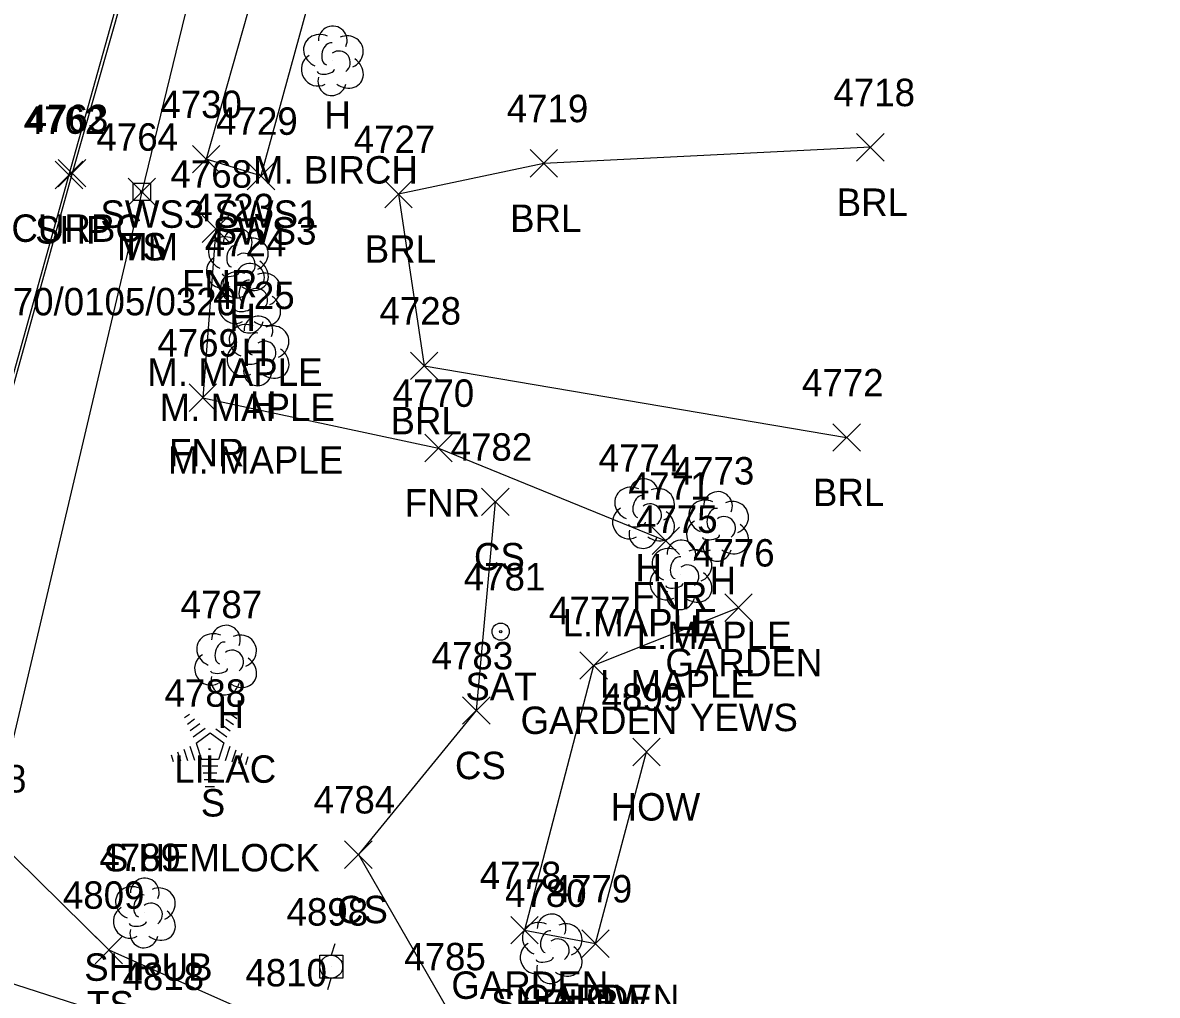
# Model space of a CAD drawing. Extents: x 1443912 to 1445411, y 621446 to 623693.
# Drawn here: x 1444879.8 to 1444962.5, y 622939.4 to 623010.3 of the extents above; entities that cross this region are included whole.
import ezdxf

# ---------------------------------------------------------------- set-up
doc = ezdxf.new("R2010")
doc.units = 0
for name, color, linetype in [('L_A', 7, 'Continuous'), ('L_C', 7, 'Continuous'), ('L_I', 7, 'Continuous'), ('L_TIC', 7, 'Continuous'), ('LABL', 7, 'Continuous'), ('LANT', 7, 'Continuous'), ('LAPB', 7, 'Continuous'), ('LBC', 7, 'Continuous'), ('LELB', 7, 'Continuous'), ('LFNC', 7, 'Continuous'), ('LSH', 7, 'Continuous'), ('LTC', 7, 'Continuous'), ('LTD', 7, 'Continuous'), ('P_A', 7, 'Continuous'), ('P_I', 7, 'Continuous'), ('P_TIC', 7, 'Continuous'), ('PSP', 7, 'Continuous'), ('R_A', 7, 'Continuous'), ('R_I', 7, 'Continuous'), ('R_TIC', 7, 'Continuous'), ('RC', 7, 'Continuous'), ('RDP', 7, 'Continuous'), ('RSW', 7, 'Continuous'), ('S_A', 7, 'Continuous'), ('S_C', 7, 'Continuous'), ('S_I', 7, 'Continuous'), ('SRM', 7, 'Continuous'), ('U_I', 7, 'Continuous'), ('UP', 7, 'Continuous')]:
    doc.layers.add(name, color=color, linetype=linetype)

msp = doc.modelspace()

# ---------------------------------------------------------------- linework, layer by layer
at = {"layer": 'L_TIC'}
for points in [[(1444940.609, 623000.208), (1444942.609, 623002.208)], [(1444942.609, 623000.208), (1444940.609, 623002.208)], [(1444916.792, 622999.039), (1444918.792, 623001.039)], [(1444918.792, 622999.039), (1444916.792, 623001.039)], [(1444887.476, 622996.96), (1444889.476, 622998.96)], [(1444889.476, 622996.96), (1444887.476, 622998.96)], [(1444906.191, 622996.791), (1444908.191, 622998.791)], [(1444908.191, 622996.791), (1444906.191, 622998.791)], [(1444892.87, 622994.266), (1444894.87, 622996.266)], [(1444894.87, 622994.266), (1444892.87, 622996.266)], [(1444908.072, 622984.287), (1444910.072, 622986.287)], [(1444910.072, 622984.287), (1444908.072, 622986.287)], [(1444891.925, 622981.956), (1444893.925, 622983.956)], [(1444893.925, 622981.956), (1444891.925, 622983.956)], [(1444938.88, 622979.053), (1444940.88, 622981.053)], [(1444940.88, 622979.053), (1444938.88, 622981.053)], [(1444909.114, 622978.289), (1444911.114, 622980.289)], [(1444911.114, 622978.289), (1444909.114, 622980.289)], [(1444913.258, 622974.366), (1444915.258, 622976.366)], [(1444915.258, 622974.366), (1444913.258, 622976.366)], [(1444925.691, 622971.525), (1444927.691, 622973.525)], [(1444927.691, 622971.525), (1444925.691, 622973.525)], [(1444930.992, 622966.647), (1444932.992, 622968.647)], [(1444932.992, 622966.647), (1444930.992, 622968.647)], [(1444920.428, 622962.441), (1444922.428, 622964.441)], [(1444922.428, 622962.441), (1444920.428, 622964.441)], [(1444911.871, 622959.147), (1444913.871, 622961.147)], [(1444913.871, 622959.147), (1444911.871, 622961.147)], [(1444924.279, 622956.13), (1444926.279, 622958.13)], [(1444926.279, 622956.13), (1444924.279, 622958.13)], [(1444903.269, 622948.646), (1444905.269, 622950.646)], [(1444905.269, 622948.646), (1444903.269, 622950.646)], [(1444915.383, 622943.132), (1444917.383, 622945.132)], [(1444917.383, 622943.132), (1444915.383, 622945.132)], [(1444885.066, 622941.698), (1444887.066, 622943.698)], [(1444887.066, 622941.698), (1444885.066, 622943.698)], [(1444920.561, 622942.159), (1444922.561, 622944.159)], [(1444922.561, 622942.159), (1444920.561, 622944.159)], [(1444920.561, 622942.159), (1444922.561, 622944.159)], [(1444922.561, 622942.159), (1444920.561, 622944.159)]]:
    msp.add_lwpolyline(points, dxfattribs=at)
at = {"layer": 'LABL'}
msp.add_lwpolyline([(1444941.609, 623001.208), (1444917.792, 623000.039), (1444907.191, 622997.791), (1444909.072, 622985.287), (1444939.88, 622980.053)], dxfattribs=at)
at = {"layer": 'LANT'}
for radius in [0.625, 0.0833]:
    msp.add_circle((1444914.65, 622965.902), radius, dxfattribs=at)
at = {"layer": 'LAPB'}
msp.add_lwpolyline([(1444931.992, 622967.647), (1444921.428, 622963.441), (1444916.383, 622944.132), (1444921.561, 622943.159)], dxfattribs=at)
at = {"layer": 'LBC'}
msp.add_lwpolyline([(1444921.561, 622943.159), (1444925.279, 622957.13)], dxfattribs=at)
at = {"layer": 'LELB'}
for points in [[(1444965.389, 623126.715), (1444945.131, 623132.561), (1444929.57, 623133.35), (1444925.638, 623128.642), (1444923.129, 623120.197), (1444914.405, 623088.979), (1444907.699, 623062.922), (1444896.39, 623030.415), (1444888.476, 622997.96), (1444877.452, 622951.177), (1444886.066, 622942.698), (1444898.812, 622937.039), (1444925.542, 622926.459)], [(1444914.258, 622975.366), (1444912.871, 622960.147), (1444904.269, 622949.646), (1444910.876, 622938.214), (1444924.03, 622932.641)]]:
    msp.add_lwpolyline(points, dxfattribs=at)
at = {"layer": 'LFNC'}
msp.add_lwpolyline([(1444893.87, 622995.266), (1444892.925, 622982.956), (1444910.114, 622979.289), (1444926.691, 622972.525)], dxfattribs=at)
at = {"layer": 'LSH'}
for p, q in [((1444888.648, 622945.448), (1444888.648, 622945.448)), ((1444888.648, 622945.448), (1444888.648, 622945.448)), ((1444918.313, 622942.837), (1444918.313, 622942.837)), ((1444918.313, 622942.837), (1444918.313, 622942.837))]:
    msp.add_line(p, q, dxfattribs=at)
for centre in [(1444888.694, 622946.882), (1444918.36, 622944.271)]:
    msp.add_arc(centre, 1.047, 335.52715, 180.95627, dxfattribs=at)
for centre, major_axis, ratio, start_param, end_param in [((1444887.856, 622946.114), (1.21, -0.512), 0.895232, 1.570796, 4.712389), ((1444889.689, 622946.031), (-1.141, -0.483), 0.949671, 1.570796, 4.712389), ((1444888.439, 622945.906), (-0.208, -0.792), 0.645439, 3.141593, 6.283185), ((1444889.148, 622945.281), (-0.5, 0.667), 0.989748, 3.141593, 6.283185), ((1444887.564, 622944.739), (0.584, -1.042), 0.959034, 3.141593, 6.283185), ((1444889.648, 622944.615), (-1.09, 0.792), 0.841452, 1.570796, 4.712389), ((1444888.189, 622944.698), (-0.625, -0.083), 0.423636, 0, 3.141593), ((1444917.522, 622943.503), (1.21, -0.512), 0.895232, 1.570796, 4.712389), ((1444919.355, 622943.42), (-1.141, -0.483), 0.949671, 1.570796, 4.712389), ((1444888.648, 622943.948), (0.265, 1.061), 0.942809, 1.570796, 4.712389), ((1444918.105, 622943.295), (-0.208, -0.792), 0.645439, 3.141593, 6.283185), ((1444918.813, 622942.67), (-0.5, 0.667), 0.989748, 3.141593, 6.283185), ((1444917.23, 622942.128), (0.584, -1.042), 0.959034, 3.141593, 6.283185), ((1444919.314, 622942.003), (-1.09, 0.792), 0.841452, 1.570796, 4.712389), ((1444917.855, 622942.087), (-0.625, -0.083), 0.423636, 0, 3.141593), ((1444918.314, 622941.337), (0.265, 1.061), 0.942809, 1.570796, 4.712389)]:
    msp.add_ellipse(centre, major_axis=major_axis, ratio=ratio, start_param=start_param, end_param=end_param, dxfattribs=at)
at = {"layer": 'LTC'}
for p, q in [((1444891.588, 622959.633), (1444891.943, 622959.891)), ((1444891.798, 622959.168), (1444892.327, 622959.552)), ((1444894.615, 622959.525), (1444895.165, 622959.126)), ((1444894.986, 622959.873), (1444895.405, 622959.569)), ((1444892.007, 622958.702), (1444892.711, 622959.213)), ((1444892.217, 622958.236), (1444893.095, 622958.874)), ((1444892.441, 622957.781), (1444893.453, 622958.516)), ((1444893.453, 622958.516), (1444894.45, 622957.791)), ((1444893.873, 622958.828), (1444894.683, 622958.24)), ((1444894.244, 622959.177), (1444894.923, 622958.683)), ((1444892.441, 622957.781), (1444892.828, 622956.588)), ((1444894.45, 622957.791), (1444894.059, 622956.588)), ((1444890.62, 622956.912), (1444890.773, 622956.444)), ((1444891.076, 622957.129), (1444891.288, 622956.477)), ((1444891.531, 622957.346), (1444891.803, 622956.51)), ((1444891.987, 622957.562), (1444892.318, 622956.543)), ((1444894.888, 622957.52), (1444894.55, 622956.48)), ((1444895.332, 622957.269), (1444895.045, 622956.385)), ((1444895.777, 622957.019), (1444895.54, 622956.29)), ((1444894.059, 622956.588), (1444892.828, 622956.588)), ((1444894.02, 622956.088), (1444892.876, 622956.088)), ((1444896.221, 622956.769), (1444896.034, 622956.195)), ((1444893.937, 622955.588), (1444892.948, 622955.588)), ((1444893.853, 622955.088), (1444893.021, 622955.088)), ((1444893.769, 622954.588), (1444893.094, 622954.588))]:
    msp.add_line(p, q, dxfattribs=at)
at = {"layer": 'LTD'}
for p, q in [((1444902.357, 623007.566), (1444902.357, 623007.566)), ((1444902.357, 623007.566), (1444902.357, 623007.566)), ((1444895.427, 622992.819), (1444895.427, 622992.819)), ((1444895.427, 622992.819), (1444895.427, 622992.819)), ((1444896.326, 622990.262), (1444896.326, 622990.262)), ((1444896.326, 622990.262), (1444896.326, 622990.262)), ((1444896.936, 622986.42), (1444896.936, 622986.42)), ((1444896.936, 622986.42), (1444896.936, 622986.42)), ((1444925.047, 622974.561), (1444925.047, 622974.561)), ((1444925.047, 622974.561), (1444925.047, 622974.561)), ((1444930.451, 622973.627), (1444930.451, 622973.627)), ((1444930.451, 622973.627), (1444930.451, 622973.627)), ((1444927.779, 622970.099), (1444927.779, 622970.099)), ((1444927.779, 622970.099), (1444927.779, 622970.099)), ((1444894.569, 622963.884), (1444894.569, 622963.884)), ((1444894.569, 622963.884), (1444894.569, 622963.884))]:
    msp.add_line(p, q, dxfattribs=at)
for centre in [(1444902.403, 623009), (1444895.474, 622994.253), (1444896.372, 622991.696), (1444896.983, 622987.854), (1444925.094, 622975.995), (1444930.498, 622975.061), (1444927.826, 622971.533), (1444894.615, 622965.318)]:
    msp.add_arc(centre, 1.047, 335.52715, 180.95627, dxfattribs=at)
for centre, major_axis, ratio, start_param, end_param in [((1444901.565, 623008.233), (1.21, -0.512), 0.895232, 1.570796, 4.712389), ((1444903.398, 623008.15), (-1.141, -0.483), 0.949671, 1.570796, 4.712389), ((1444902.148, 623008.024), (-0.208, -0.792), 0.645439, 3.141593, 6.283185), ((1444902.857, 623007.399), (-0.5, 0.667), 0.989748, 3.141593, 6.283185), ((1444901.273, 623006.858), (0.584, -1.042), 0.959034, 3.141593, 6.283185), ((1444903.357, 623006.733), (-1.09, 0.792), 0.841452, 1.570796, 4.712389), ((1444901.898, 623006.816), (-0.625, -0.083), 0.423636, 0, 3.141593), ((1444902.357, 623006.066), (0.265, 1.061), 0.942809, 1.570796, 4.712389), ((1444894.636, 622993.486), (1.21, -0.512), 0.895232, 1.570796, 4.712389), ((1444895.219, 622993.277), (-0.208, -0.792), 0.645439, 3.141593, 6.283185), ((1444896.469, 622993.403), (-1.141, -0.483), 0.949671, 1.570796, 4.712389), ((1444895.928, 622992.653), (-0.5, 0.667), 0.989748, 3.141593, 6.283185), ((1444894.344, 622992.111), (0.584, -1.042), 0.959034, 3.141593, 6.283185), ((1444896.428, 622991.986), (-1.09, 0.792), 0.841452, 1.570796, 4.712389), ((1444895.534, 622990.928), (1.21, -0.512), 0.895232, 1.570796, 4.712389), ((1444895.428, 622991.319), (0.265, 1.061), 0.942809, 1.570796, 4.712389), ((1444894.969, 622992.069), (-0.625, -0.083), 0.423636, 0, 3.141593), ((1444896.117, 622990.72), (-0.208, -0.792), 0.645439, 3.141593, 6.283185), ((1444897.367, 622990.845), (-1.141, -0.483), 0.949671, 1.570796, 4.712389), ((1444896.826, 622990.095), (-0.5, 0.667), 0.989748, 3.141593, 6.283185), ((1444895.243, 622989.553), (0.584, -1.042), 0.959034, 3.141593, 6.283185), ((1444897.326, 622989.428), (-1.09, 0.792), 0.841452, 1.570796, 4.712389), ((1444895.868, 622989.511), (-0.625, -0.083), 0.423636, 0, 3.141593), ((1444896.145, 622987.087), (1.21, -0.512), 0.895232, 1.570796, 4.712389), ((1444896.326, 622988.762), (0.265, 1.061), 0.942809, 1.570796, 4.712389), ((1444897.978, 622987.004), (-1.141, -0.483), 0.949671, 1.570796, 4.712389), ((1444896.728, 622986.878), (-0.208, -0.792), 0.645439, 3.141593, 6.283185), ((1444895.853, 622985.711), (0.584, -1.042), 0.959034, 3.141593, 6.283185), ((1444897.436, 622986.253), (-0.5, 0.667), 0.989748, 3.141593, 6.283185), ((1444897.936, 622985.587), (-1.09, 0.792), 0.841452, 1.570796, 4.712389), ((1444896.937, 622984.92), (0.265, 1.061), 0.942809, 1.570796, 4.712389), ((1444896.478, 622985.67), (-0.625, -0.083), 0.423636, 0, 3.141593), ((1444924.256, 622975.228), (1.21, -0.512), 0.895232, 1.570796, 4.712389), ((1444924.839, 622975.019), (-0.208, -0.792), 0.645439, 3.141593, 6.283185), ((1444926.089, 622975.145), (-1.141, -0.483), 0.949671, 1.570796, 4.712389), ((1444925.547, 622974.394), (-0.5, 0.667), 0.989748, 3.141593, 6.283185), ((1444929.659, 622974.293), (1.21, -0.512), 0.895232, 1.570796, 4.712389), ((1444931.493, 622974.21), (-1.141, -0.483), 0.949671, 1.570796, 4.712389), ((1444923.964, 622973.852), (0.584, -1.042), 0.959034, 3.141593, 6.283185), ((1444926.048, 622973.728), (-1.09, 0.792), 0.841452, 1.570796, 4.712389), ((1444930.243, 622974.085), (-0.208, -0.792), 0.645439, 3.141593, 6.283185), ((1444930.951, 622973.46), (-0.5, 0.667), 0.989748, 3.141593, 6.283185), ((1444924.589, 622973.811), (-0.625, -0.083), 0.423636, 0, 3.141593), ((1444929.368, 622972.918), (0.584, -1.042), 0.959034, 3.141593, 6.283185), ((1444931.451, 622972.794), (-1.09, 0.792), 0.841452, 1.570796, 4.712389), ((1444925.048, 622973.061), (0.265, 1.061), 0.942809, 1.570796, 4.712389), ((1444929.993, 622972.877), (-0.625, -0.083), 0.423636, 0, 3.141593), ((1444926.988, 622970.766), (1.21, -0.512), 0.895232, 1.570796, 4.712389), ((1444928.821, 622970.683), (-1.141, -0.483), 0.949671, 1.570796, 4.712389), ((1444930.452, 622972.127), (0.265, 1.061), 0.942809, 1.570796, 4.712389), ((1444927.571, 622970.557), (-0.208, -0.792), 0.645439, 3.141593, 6.283185), ((1444928.279, 622969.933), (-0.5, 0.667), 0.989748, 3.141593, 6.283185), ((1444926.696, 622969.391), (0.584, -1.042), 0.959034, 3.141593, 6.283185), ((1444928.78, 622969.266), (-1.09, 0.792), 0.841452, 1.570796, 4.712389), ((1444927.321, 622969.349), (-0.625, -0.083), 0.423636, 0, 3.141593), ((1444927.78, 622968.599), (0.265, 1.061), 0.942809, 1.570796, 4.712389), ((1444893.777, 622964.551), (1.21, -0.512), 0.895232, 1.570796, 4.712389), ((1444894.36, 622964.343), (-0.208, -0.792), 0.645439, 3.141593, 6.283185), ((1444895.61, 622964.468), (-1.141, -0.483), 0.949671, 1.570796, 4.712389), ((1444895.069, 622963.718), (-0.5, 0.667), 0.989748, 3.141593, 6.283185), ((1444893.486, 622963.176), (0.584, -1.042), 0.959034, 3.141593, 6.283185), ((1444895.569, 622963.051), (-1.09, 0.792), 0.841452, 1.570796, 4.712389), ((1444894.569, 622962.384), (0.265, 1.061), 0.942809, 1.570796, 4.712389), ((1444894.111, 622963.134), (-0.625, -0.083), 0.423636, 0, 3.141593)]:
    msp.add_ellipse(centre, major_axis=major_axis, ratio=ratio, start_param=start_param, end_param=end_param, dxfattribs=at)
at = {"layer": 'P_TIC'}
for points in [[(1444882.166, 622998.191), (1444884.166, 623000.191)], [(1444884.166, 622998.191), (1444882.166, 623000.191)]]:
    msp.add_lwpolyline(points, dxfattribs=at)
at = {"layer": 'PSP'}
msp.add_lwpolyline([(1444984.516, 623364.945), (1444970.172, 623313.004), (1444960.845, 623279.611), (1444959.914, 623275.87), (1444955.536, 623257.941), (1444945.503, 623223.598), (1444933.942, 623181.42), (1444927.821, 623159.658), (1444926.956, 623156.444), (1444922.102, 623137.709), (1444921.079, 623134.92), (1444914.496, 623111.784), (1444901.392, 623063.858), (1444892.119, 623031.221), (1444883.166, 622999.191), (1444870.024, 622952.196), (1444868.676, 622947.266), (1444864.214, 622931.668)], dxfattribs=at)
at = {"layer": 'R_TIC'}
for points in [[(1444892.173, 622999.339), (1444894.173, 623001.339)], [(1444894.173, 622999.339), (1444892.173, 623001.339)], [(1444892.173, 622999.339), (1444894.173, 623001.339)], [(1444894.173, 622999.339), (1444892.173, 623001.339)], [(1444882.386, 622998.316), (1444884.386, 623000.316)], [(1444884.386, 622998.316), (1444882.386, 623000.316)], [(1444896.167, 622998.119), (1444898.167, 623000.119)], [(1444898.167, 622998.119), (1444896.167, 623000.119)]]:
    msp.add_lwpolyline(points, dxfattribs=at)
at = {"layer": 'RC'}
msp.add_lwpolyline([(1444922.102, 623137.709), (1444921.209, 623134.736), (1444914.787, 623111.766), (1444901.487, 623063.724), (1444892.451, 623031.114), (1444883.386, 622999.316), (1444870.3, 622952.188), (1444868.676, 622947.266)], dxfattribs=at)
at = {"layer": 'RDP'}
msp.add_lwpolyline([(1444889.762, 622936.776), (1444874.056, 622941.839), (1444868.676, 622947.266)], dxfattribs=at)
at = {"layer": 'RSW'}
for points in [[(1444929.375, 623129.426), (1444925.529, 623118.588), (1444917.914, 623087.903), (1444910.406, 623062.752), (1444901.174, 623028.613), (1444893.173, 623000.339)], [(1444929.375, 623129.426), (1444932.196, 623126.709), (1444930.042, 623117.605), (1444928.357, 623109.831), (1444927.551, 623106.478), (1444921.794, 623086.282), (1444913.795, 623060.309), (1444904.864, 623027.17), (1444897.167, 622999.119), (1444893.173, 623000.339)]]:
    msp.add_lwpolyline(points, dxfattribs=at)
at = {"layer": 'SRM'}
msp.add_lwpolyline([(1444887.851, 622998.585), (1444889.101, 622998.585), (1444889.101, 622997.335), (1444887.851, 622997.335)], close=True, dxfattribs=at)
msp.add_circle((1444888.476, 622997.96), 0.0833, dxfattribs=at)
at = {"layer": 'UP'}
for p, q in [((1444902.542, 622943.139), (1444902.292, 622942.306)), ((1444901.459, 622940.639), (1444901.459, 622942.306)), ((1444901.459, 622942.306), (1444903.126, 622942.306)), ((1444903.126, 622942.306), (1444903.126, 622940.639)), ((1444902.292, 622941.473), (1444902.292, 622941.473)), ((1444903.126, 622940.639), (1444901.459, 622940.639)), ((1444902.042, 622939.806), (1444902.292, 622940.639))]:
    msp.add_line(p, q, dxfattribs=at)
msp.add_circle((1444902.292, 622941.473), 0.833, dxfattribs=at)

# ---------------------------------------------------------------- texts
at = {"layer": 'L_A'}
for s, p in [('H', (1444901.79, 623002.566)), ('BRL', (1444939.153, 622996.208)), ('BRL', (1444915.335, 622995.039)), ('TS', (1444886.885, 622992.96)), ('BRL', (1444904.734, 622992.791)), ('FNR', (1444891.405, 622990.266)), ('H', (1444894.861, 622987.819)), ('H', (1444895.759, 622985.262)), ('H', (1444896.369, 622981.42)), ('BRL', (1444906.615, 622980.287)), ('FNR', (1444890.461, 622977.956)), ('BRL', (1444937.423, 622975.053)), ('FNR', (1444907.649, 622974.289)), ('CS', (1444912.699, 622970.366)), ('H', (1444924.48, 622969.561)), ('H', (1444929.884, 622968.627)), ('FNR', (1444924.227, 622967.525)), ('H', (1444927.212, 622965.099)), ('GARDEN', (1444926.662, 622962.647)), ('SAT', (1444912.075, 622960.902)), ('H', (1444894.002, 622958.884)), ('GARDEN', (1444916.098, 622958.441)), ('CS', (1444911.312, 622955.147)), ('S', (1444892.779, 622952.425)), ('HOW', (1444922.665, 622952.13)), ('CS', (1444902.71, 622944.646)), ('SHRUB', (1444884.277, 622940.448)), ('GARDEN', (1444911.052, 622939.132)), ('TS', (1444884.476, 622937.698)), ('SHRUB', (1444913.943, 622937.837)), ('GARDEN', (1444916.231, 622938.159)), ('HOW', (1444918.947, 622938.159))]:
    msp.add_text(s, height=2, dxfattribs=at).set_placement(p)
at = {"layer": 'L_C'}
for s, p in [('M. BIRCH', (1444896.577, 622998.566)), ('M. MAPLE', (1444888.876, 622983.819)), ('M. MAPLE', (1444889.775, 622981.262)), ('M. MAPLE', (1444890.385, 622977.42)), ('L.MAPLE', (1444919.158, 622965.561)), ('L.MAPLE', (1444924.562, 622964.627)), ('L.MAPLE', (1444921.89, 622961.099)), ('YEWS', (1444928.449, 622958.647)), ('LILAC', (1444890.845, 622954.884)), ('S.HEMLOCK', (1444885.708, 622948.425))]:
    msp.add_text(s, height=2, dxfattribs=at).set_placement(p)
at = {"layer": 'L_I'}
for s, p in [('4718', (1444938.917, 623004.208)), ('4719', (1444915.091, 623003.039)), ('4764', (1444885.169, 623000.96)), ('4727', (1444903.931, 623000.791)), ('4768', (1444890.563, 622998.266)), ('4723', (1444892.168, 622995.819)), ('4724', (1444893.066, 622993.262)), ('4725', (1444893.677, 622989.42)), ('4728', (1444905.812, 622988.287)), ('4769', (1444889.61, 622985.956)), ('4772', (1444936.62, 622983.053)), ('4770', (1444906.767, 622982.289)), ('4782', (1444910.998, 622978.366)), ('4774', (1444921.788, 622977.561)), ('4773', (1444927.192, 622976.627)), ('4771', (1444923.999, 622975.525)), ('4775', (1444924.52, 622973.099)), ('4776', (1444928.678, 622970.647)), ('4781', (1444911.957, 622968.902)), ('4787', (1444891.309, 622966.884)), ('4777', (1444918.169, 622966.441)), ('4783', (1444909.611, 622963.147)), ('4788', (1444890.133, 622960.425)), ('4899', (1444922.012, 622960.13)), ('4808', (1444874.113, 622954.177)), ('4784', (1444901.009, 622952.646)), ('4789', (1444885.38, 622948.448)), ('4778', (1444913.123, 622947.132)), ('4809', (1444882.72, 622945.698)), ('4780', (1444914.967, 622945.837)), ('4779', (1444918.294, 622946.159)), ('4779', (1444918.294, 622946.159)), ('4785', (1444907.616, 622941.214)), ('4810', (1444896.033, 622940.039))]:
    msp.add_text(s, height=2, dxfattribs=at).set_placement(p)
at = {"layer": 'LTC'}
msp.add_text('.', height=1.037, rotation=270, dxfattribs=at).set_placement((1444893.335, 622957.529))
at = {"layer": 'P_A'}
msp.add_text('SHP', height=2, dxfattribs=at).set_placement((1444880.702, 622994.191))
at = {"layer": 'P_I'}
msp.add_text('4762', height=2, dxfattribs=at).set_placement((1444879.859, 623002.191))
at = {"layer": 'R_A'}
for s, p in [('SWS3 SWS1', (1444885.457, 622995.339)), ('SWS3 SWS1', (1444885.457, 622995.339)), ('CURBC', (1444878.969, 622994.316)), ('SWS3', (1444893.64, 622994.119))]:
    msp.add_text(s, height=2, dxfattribs=at).set_placement(p)
at = {"layer": 'R_I'}
for s, p in [('4730', (1444889.827, 623003.339)), ('4730', (1444889.827, 623003.339)), ('4763', (1444880.079, 623002.316)), ('4729', (1444893.9, 623002.119)), ('4818', (1444887.069, 622939.776)), ('4818', (1444887.069, 622939.776)), ('4818', (1444887.069, 622939.776))]:
    msp.add_text(s, height=2, dxfattribs=at).set_placement(p)
at = {"layer": 'S_A'}
msp.add_text('MM', height=2, dxfattribs=at).set_placement((1444886.665, 622992.96))
at = {"layer": 'S_C'}
msp.add_text('0070/0105/0320', height=2, dxfattribs=at).set_placement((1444876.09, 622988.96))
at = {"layer": 'S_I'}
msp.add_text('4764', height=2, dxfattribs=at).set_placement((1444885.169, 623000.96))
at = {"layer": 'U_I'}
msp.add_text('4898', height=2, dxfattribs=at).set_placement((1444899.032, 622944.473))

doc.saveas('drawing.dxf')
